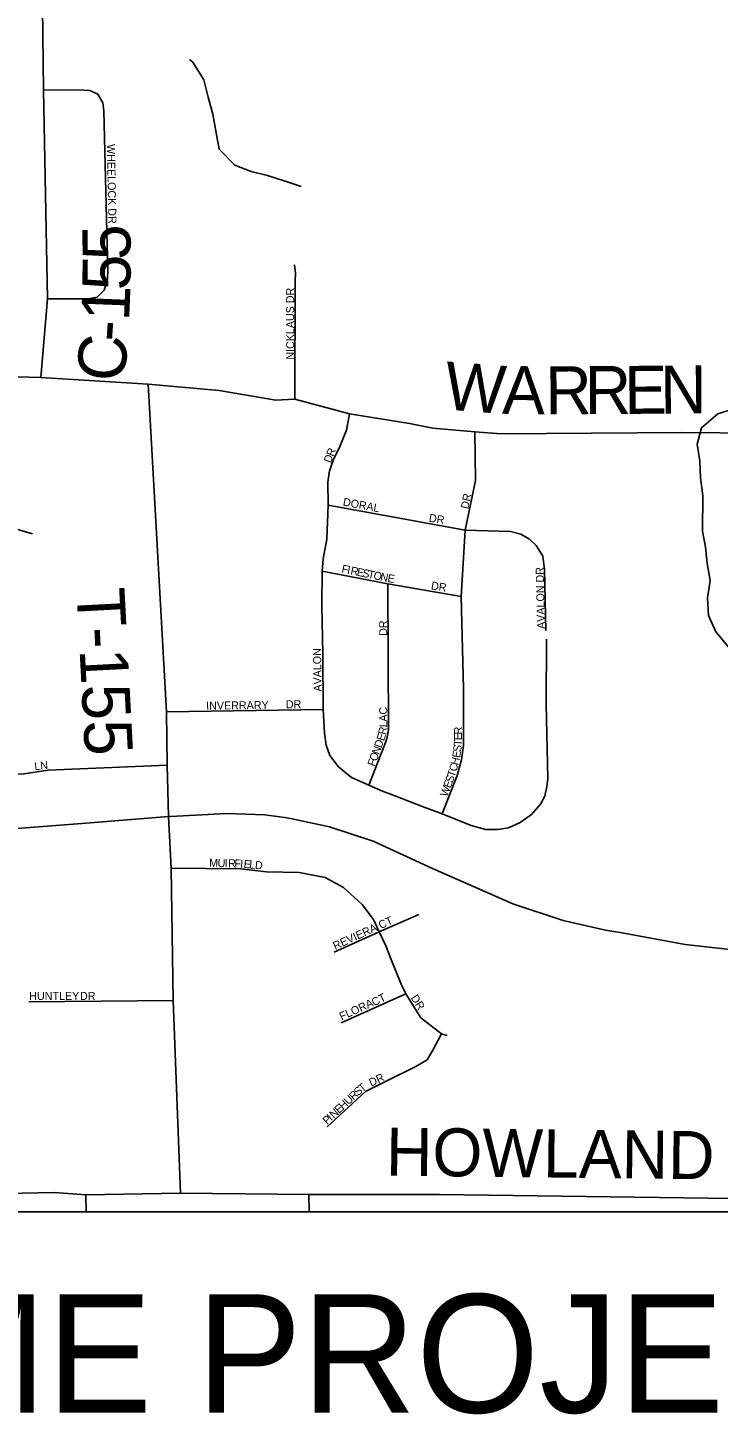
# Model space of a CAD drawing. Extents: x -37878.7 to -37844.7, y -19791.4 to -19769.4.
# Drawn here: x -37871.021 to -37870.205, y -19772.838 to -19771.198 of the extents above; entities that cross this region are included whole.
import ezdxf

# ---------------------------------------------------------------- set-up
doc = ezdxf.new("R2010")
doc.units = 0
for name, color, linetype in [('GM_X_County_Road', 7, 'Continuous'), ('GM_X_County_Road_Text', 7, 'Continuous'), ('GM_X_Minor_River', 7, 'Continuous'), ('GM_X_State_Route', 7, 'Continuous'), ('GM_X_Township_Road', 7, 'Continuous'), ('GM_X_Township_Road_Text', 7, 'Continuous'), ('GM_X_Township_Subdivision', 7, 'Continuous'), ('GM_X_Township_Subdivision_Text', 7, 'Continuous'), ('TX_P_1', 7, 'Continuous')]:
    doc.layers.add(name, color=color, linetype=linetype)

msp = doc.modelspace()

# ---------------------------------------------------------------- linework, layer by layer
at = {"layer": 'GM_X_County_Road'}
for points in [[(-37871.0057, -19771.6116), (-37870.9975, -19771.5184), (-37871.0024, -19771.2718), (-37871.0035, -19771.1733), (-37871.0047, -19771.1289), (-37871.0067, -19771.0405), (-37871.0079, -19771.0129), (-37871.0219, -19770.8293), (-37871.0151, -19770.7644), (-37871.0174, -19770.6568), (-37871.017, -19770.5659), (-37871.02, -19770.4338), (-37871.0238, -19770.3968), (-37871.0232, -19770.3854)], [(-37871.5, -19771.5981), (-37871.4313, -19771.6002), (-37871.3655, -19771.6021), (-37871.2467, -19771.6045), (-37871.0952, -19771.6089), (-37871.0927, -19771.6089), (-37871.0635, -19771.61), (-37871.0623, -19771.6101), (-37871.0057, -19771.6116), (-37870.8787, -19771.6193), (-37870.7948, -19771.6268), (-37870.7277, -19771.6384), (-37870.7054, -19771.6374), (-37870.6406, -19771.6545), (-37870.5695, -19771.666), (-37870.5422, -19771.6714), (-37870.4926, -19771.676), (-37870.4611, -19771.6784), (-37870.2477, -19771.6768), (-37870.1565, -19771.6775), (-37870.1064, -19771.671), (-37870.1059, -19771.671)]]:
    msp.add_lwpolyline(points, dxfattribs=at)
at = {"layer": 'GM_X_Minor_River'}
for points in [[(-37870.6976, -19771.3855), (-37870.718, -19771.3789), (-37870.7376, -19771.3728), (-37870.7569, -19771.3677), (-37870.7762, -19771.3604), (-37870.7946, -19771.3413), (-37870.7983, -19771.322), (-37870.8023, -19771.2999), (-37870.8075, -19771.2798), (-37870.813, -19771.2596), (-37870.8258, -19771.2386), (-37870.8299, -19771.2352)], [(-37870.1914, -19771.9318), (-37870.2076, -19771.9124), (-37870.2162, -19771.893), (-37870.2172, -19771.8721), (-37870.214, -19771.8516), (-37870.2177, -19771.8318), (-37870.2198, -19771.8124), (-37870.2231, -19771.7934), (-37870.2228, -19771.7516), (-37870.2257, -19771.7304), (-37870.2264, -19771.7102), (-37870.2297, -19771.6905), (-37870.2246, -19771.6711), (-37870.2052, -19771.6545), (-37870.1839, -19771.6477)]]:
    msp.add_lwpolyline(points, dxfattribs=at)
at = {"layer": 'GM_X_State_Route'}
for points in [[(-37870.957, -19772.1391), (-37870.8545, -19772.1311), (-37870.8523, -19772.1309), (-37870.7857, -19772.1274), (-37870.7407, -19772.129), (-37870.7171, -19772.1322)], [(-37870.7171, -19772.1322), (-37870.7104, -19772.1331), (-37870.6643, -19772.143), (-37870.6127, -19772.16), (-37870.5425, -19772.1923), (-37870.4473, -19772.2341), (-37870.3879, -19772.2538), (-37870.3379, -19772.2652), (-37870.3206, -19772.2683)], [(-37871.217, -19772.1566), (-37871.2043, -19772.1561), (-37871.0954, -19772.1499), (-37870.957, -19772.1391)], [(-37870.3206, -19772.2683), (-37870.2436, -19772.2823), (-37870.162, -19772.2913), (-37870.1203, -19772.2884), (-37870.086, -19772.2851), (-37870.0605, -19772.2826), (-37870.0224, -19772.2748), (-37869.9873, -19772.2646)]]:
    msp.add_lwpolyline(points, dxfattribs=at)
at = {"layer": 'GM_X_Township_Road'}
for points in [[(-37870.8402, -19772.5766), (-37870.849, -19772.3486), (-37870.8516, -19772.192), (-37870.8545, -19772.1311), (-37870.8562, -19772.0703), (-37870.857, -19772.0071), (-37870.8787, -19771.6193)], [(-37871.4765, -19772.5842), (-37871.4483, -19772.5868), (-37871.4369, -19772.588), (-37871.4214, -19772.5921), (-37871.4046, -19772.5982), (-37871.3796, -19772.5914), (-37871.3787, -19772.5911), (-37871.3582, -19772.5844), (-37871.3204, -19772.5719), (-37871.1243, -19772.5784), (-37870.9894, -19772.5758), (-37870.9525, -19772.5786), (-37870.8402, -19772.5766)], [(-37870.8402, -19772.5766), (-37870.6886, -19772.5782), (-37870.5343, -19772.5782), (-37870.13, -19772.5835)]]:
    msp.add_lwpolyline(points, dxfattribs=at)
at = {"layer": 'GM_X_Township_Subdivision'}
for points in [[(-37870.9975, -19771.5184), (-37870.9845, -19771.5184), (-37870.9495, -19771.5184), (-37870.9391, -19771.5165), (-37870.9305, -19771.5084), (-37870.9272, -19771.4979), (-37870.9264, -19771.4872), (-37870.9309, -19771.296), (-37870.9324, -19771.2867), (-37870.9383, -19771.2766), (-37870.9476, -19771.2722), (-37870.9614, -19771.2714), (-37871.0024, -19771.2718)], [(-37870.7054, -19771.6374), (-37870.705, -19771.4978), (-37870.7046, -19771.488), (-37870.7058, -19771.4782)], [(-37870.6406, -19771.6545), (-37870.6443, -19771.6739), (-37870.6521, -19771.6933), (-37870.6596, -19771.7086), (-37870.6641, -19771.7218), (-37870.6664, -19771.7355), (-37870.666, -19771.7628), (-37870.6674, -19771.8028), (-37870.6716, -19771.8261), (-37870.6728, -19771.8408), (-37870.6734, -19771.8817), (-37870.6722, -19771.9386), (-37870.6716, -19772.0043), (-37870.6701, -19772.0324), (-37870.6682, -19772.0464), (-37870.6637, -19772.0586), (-37870.6536, -19772.0723), (-37870.6383, -19772.0849), (-37870.6178, -19772.0938), (-37870.6017, -19772.101), (-37870.586, -19772.1068), (-37870.5533, -19772.1194), (-37870.531, -19772.1278), (-37870.4967, -19772.1415), (-37870.4793, -19772.1462), (-37870.4651, -19772.1462), (-37870.4527, -19772.1444), (-37870.4389, -19772.1382), (-37870.4254, -19772.1284), (-37870.4147, -19772.1165), (-37870.4095, -19772.1069), (-37870.4072, -19772.0956), (-37870.406, -19772.0865), (-37870.4079, -19771.998), (-37870.4075, -19771.9212)], [(-37870.531, -19772.1278), (-37870.5133, -19772.0824), (-37870.5083, -19772.0638), (-37870.5058, -19772.0468), (-37870.5058, -19771.9795), (-37870.5085, -19771.8706), (-37870.5038, -19771.792), (-37870.4918, -19771.7334), (-37870.4926, -19771.676)], [(-37870.666, -19771.7628), (-37870.5038, -19771.792)], [(-37871.0516, -19771.7858), (-37871.0152, -19771.7964)], [(-37870.4083, -19771.9109), (-37870.41, -19771.8386), (-37870.412, -19771.8229), (-37870.4199, -19771.8105), (-37870.4277, -19771.803), (-37870.4379, -19771.797), (-37870.4503, -19771.7937), (-37870.5038, -19771.792)], [(-37870.6728, -19771.8408), (-37870.5954, -19771.8558), (-37870.5085, -19771.8706)], [(-37870.6178, -19772.0938), (-37870.6, -19772.0484), (-37870.5966, -19772.0389), (-37870.5945, -19772.0285), (-37870.5954, -19771.8558)], [(-37871.3227, -19771.9849), (-37871.3361, -19772.0062), (-37871.3371, -19772.0236), (-37871.3381, -19772.0365), (-37871.3351, -19772.0533), (-37871.3286, -19772.0637), (-37871.3242, -19772.0697), (-37871.3182, -19772.0761), (-37871.3021, -19772.0863), (-37871.2959, -19772.0885), (-37871.284, -19772.09), (-37871.2607, -19772.0905), (-37871.2438, -19772.0905), (-37871.2294, -19772.087), (-37871.1843, -19772.0766), (-37871.1511, -19772.0727), (-37871.1233, -19772.0737), (-37871.101, -19772.0771), (-37871.0747, -19772.0801), (-37871.0281, -19772.0809), (-37870.9968, -19772.0762), (-37870.8562, -19772.0703)], [(-37870.857, -19772.0071), (-37870.6716, -19772.0043)], [(-37870.8516, -19772.192), (-37870.7695, -19772.1928), (-37870.7387, -19772.1964), (-37870.7002, -19772.1971), (-37870.6694, -19772.203), (-37870.6478, -19772.2148), (-37870.6258, -19772.2349), (-37870.6124, -19772.2528), (-37870.6057, -19772.2672), (-37870.5975, -19772.2841), (-37870.5914, -19772.3001), (-37870.5795, -19772.3293), (-37870.574, -19772.3407), (-37870.5564, -19772.3689), (-37870.5318, -19772.3879), (-37870.5251, -19772.3899)], [(-37870.6057, -19772.2672), (-37870.5585, -19772.2467)], [(-37870.6586, -19772.2915), (-37870.6057, -19772.2672)], [(-37871.0196, -19772.3502), (-37870.849, -19772.3486)], [(-37870.6504, -19772.375), (-37870.574, -19772.3407)], [(-37870.6668, -19772.4982), (-37870.6217, -19772.4561), (-37870.598, -19772.4443), (-37870.562, -19772.4266), (-37870.5487, -19772.4187), (-37870.5421, -19772.4074), (-37870.5318, -19772.3879)], [(-37870.9521, -19772.5985), (-37870.9521, -19772.5984), (-37870.9525, -19772.5786)], [(-37870.6882, -19772.5985), (-37870.6886, -19772.5782)]]:
    msp.add_lwpolyline(points, dxfattribs=at)
at = {"layer": 'TX_P_1'}
msp.add_line((-37871.7188, -19772.5985), (-37869.74, -19772.5985), dxfattribs=at)

# ---------------------------------------------------------------- texts
at = {"layer": 'GM_X_County_Road_Text'}
for s, rotation, p in [('5', 90.5006, (-37870.8993, -19771.4725)), ('5', 89.3548, (-37870.8997, -19771.5087)), ('1', 87.6196, (-37870.9012, -19771.5456)), ('-', 86.1933, (-37870.9028, -19771.5704)), ('C', 85.4208, (-37870.9066, -19771.6177)), ('W', 355.5509, (-37870.5298, -19771.6492)), ('A', 359.0222, (-37870.4604, -19771.6545)), ('R', 0.3957, (-37870.4089, -19771.6553)), ('R', 0.3961, (-37870.3623, -19771.655)), ('E', 0.3961, (-37870.3156, -19771.6547)), ('N', 0.3971, (-37870.2731, -19771.6544))]:
    msp.add_text(s, height=0.0568, rotation=rotation, dxfattribs=at).set_placement(p)
at = {"layer": 'GM_X_Township_Road_Text'}
for s, rotation, p in [('T-155', 273.0037, (-37870.9635, -19771.8618)), ('HOWLAND', 359.3341, (-37870.5977, -19772.5557))]:
    msp.add_text(s, height=0.05682, rotation=rotation, dxfattribs=at).set_placement(p)
at = {"layer": 'GM_X_Township_Subdivision_Text'}
for s, rotation, p in [('WHEELOCK DR', 271.136, (-37870.9274, -19771.3355)), ('NICKLAUS DR', 90, (-37870.706, -19771.5905)), ('D', 69.7816, (-37870.6626, -19771.7134)), ('R', 67.7566, (-37870.6597, -19771.7057)), ('DORAL', 349.3795, (-37870.6489, -19771.763)), ('DR', 78.1183, (-37870.5001, -19771.7677)), ('DR', 351.0271, (-37870.5472, -19771.7821)), ('F', 348.2908, (-37870.6505, -19771.8421)), ('I', 348.287, (-37870.644, -19771.8435)), ('R', 348.2852, (-37870.6399, -19771.8443)), ('E', 348.2902, (-37870.6325, -19771.8459)), ('S', 348.2774, (-37870.626, -19771.8472)), ('T', 348.2902, (-37870.6195, -19771.8486)), ('O', 348.2914, (-37870.6129, -19771.8499)), ('AVALON DR', 91.4137, (-37870.4093, -19771.9089)), ('N', 348.2807, (-37870.6048, -19771.8516)), ('E', 351.1975, (-37870.5961, -19771.8534)), ('DR', 351.0253, (-37870.5447, -19771.8621)), ('DR', 90, (-37870.596, -19771.9172)), ('AVALON', 90.9705, (-37870.6735, -19771.9831)), ('INVERRARY', 0.707, (-37870.81, -19772.0046)), ('DR', 0, (-37870.7158, -19772.0029)), ('C', 90, (-37870.596, -19772.0104)), ('L', 89.6625, (-37870.596, -19772.0255)), ('A', 89.9928, (-37870.596, -19772.0187)), ('E', 71.9923, (-37870.5999, -19772.0423)), ('R', 79.5867, (-37870.5975, -19772.0347)), ('R', 89.994, (-37870.5076, -19772.0338)), ('E', 89.939, (-37870.5076, -19772.0405)), ('N', 70.0547, (-37870.6057, -19772.0583)), ('D', 70.0374, (-37870.6029, -19772.0505)), ('E', 80.4461, (-37870.51, -19772.0621)), ('S', 82.9752, (-37870.5088, -19772.055)), ('T', 87.5048, (-37870.5079, -19772.0476)), ('LN', 6.0111, (-37871.0127, -19772.0763)), ('F', 70.0356, (-37870.6108, -19772.0724)), ('O', 70.0262, (-37870.6086, -19772.0662)), ('C', 74.5942, (-37870.5142, -19772.0784)), ('H', 76.3195, (-37870.5121, -19772.0709)), ('S', 69.4954, (-37870.5189, -19772.0919)), ('T', 71.8099, (-37870.5164, -19772.0852)), ('W', 69.4912, (-37870.525, -19772.1083)), ('E', 69.4871, (-37870.5212, -19772.0981)), ('M', 358.6976, (-37870.8066, -19772.1904)), ('U', 358.6995, (-37870.7966, -19772.1907)), ('I', 358.7086, (-37870.7883, -19772.1908)), ('R', 358.7008, (-37870.7841, -19772.1909)), ('F', 358.1691, (-37870.7767, -19772.1911)), ('I', 356.2819, (-37870.7701, -19772.1913)), ('E', 354.651, (-37870.766, -19772.1916)), ('L', 354.4716, (-37870.7594, -19772.1922)), ('D', 354.4718, (-37870.7527, -19772.1928)), ('REVIERA CT', 24.6767, (-37870.6574, -19772.2889)), ('HUNTLEY', 0, (-37871.0192, -19772.3479)), ('DR', 0, (-37870.9592, -19772.3479)), ('FLORA', 24.3423, (-37870.6499, -19772.3723)), ('CT', 26.5596, (-37870.6116, -19772.3556)), ('DR', 302.0097, (-37870.5685, -19772.3454)), ('T', 39.3403, (-37870.6255, -19772.4576)), ('DR', 25.2017, (-37870.6149, -19772.4506)), ('U', 42.6825, (-37870.6419, -19772.4727)), ('R', 42.6641, (-37870.6358, -19772.4671)), ('S', 42.6893, (-37870.6303, -19772.462)), ('N', 42.6825, (-37870.6591, -19772.4886)), ('E', 42.6716, (-37870.653, -19772.4829)), ('H', 42.6745, (-37870.6481, -19772.4784)), ('P', 42.6716, (-37870.6671, -19772.4959)), ('I', 42.6662, (-37870.6622, -19772.4914))]:
    msp.add_text(s, height=0.00947, rotation=rotation, dxfattribs=at).set_placement(p)
at = {"layer": 'TX_P_1'}
msp.add_text('RESUME PROJECT', height=0.14, rotation=360, dxfattribs=at).set_placement((-37871.6748, -19772.8361))

doc.saveas('drawing.dxf')
